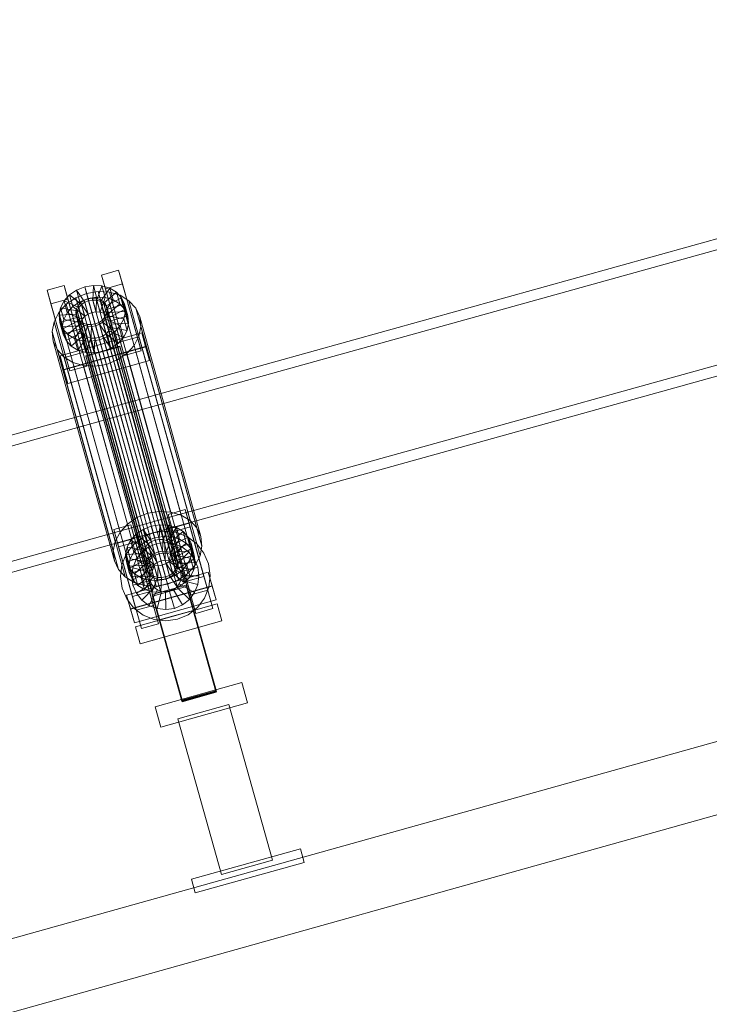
# Model space of a CAD drawing. Header units: millimetres. Extents: x -4738 to 65662, y -68080 to 6847.
# Tile 775 of 1056: x 7511 to 7902, y 1995 to 2552. Entities that reach past the tile are written whole.
import ezdxf

# ---------------------------------------------------------------- set-up
doc = ezdxf.new("R2010")
doc.units = ezdxf.units.MM
doc.layers.add('COTAS_P', color=1, linetype='Continuous', lineweight=0)
doc.layers.add('lateral_C01', color=7, linetype='Continuous', lineweight=0)
doc.dimstyles.new('R19_100', dxfattribs={"dimtxt": 250, "dimasz": 150, "dimexe": 150, "dimexo": 80, "dimgap": 100, "dimtad": 1, "dimtih": 1, "dimtoh": 1, "dimdsep": 46, "dimcen": 0.09, "dimadec": 0, "dimazin": 0, "dimtfac": 1, "dimtdec": 4, "dimtofl": 0, "dimtmove": 0, "dimatfit": 3, "dimfxl": 1, "dimtolj": 1, "dimtzin": 0, "dimarcsym": 0})

# ---------------------------------------------------------------- blocks, each defined once
blk = doc.blocks.new('DIM_R30_1')
at = {"layer": 'COTAS_P'}
for p, q in [((807.35, 1106.67), (9950.73, 3666.67)), ((9950.73, 3666.67), (9794.15, 3669.56)), ((9950.73, 3666.67), (9818.41, 3582.9)), ((10193.38, 2800), (9950.73, 3666.67)), ((807.35, 1106.67), (939.66, 1190.45)), ((1050, 240), (807.35, 1106.67)), ((807.35, 1106.67), (963.92, 1103.78))]:
    blk.add_line(p, q, dxfattribs=at)
blk.add_text('9495 P', height=250, rotation=15.6414, dxfattribs=at).set_placement((5352.08, 2482.97))

msp = doc.modelspace()

# ---------------------------------------------------------------- linework, layer by layer
at = {"layer": 'lateral_C01'}
for p, q in [((8144.954, 2494.743), (7566.897, 2333.96)), ((7568.505, 2328.179), (8146.562, 2488.963)), ((7585.341, 2267.648), (8163.398, 2428.431)), ((8165.006, 2422.651), (7586.949, 2261.867)), ((7557.752, 2407.707), (7567.382, 2410.403)), ((7559.904, 2399.971), (7557.752, 2407.707)), ((7557.752, 2407.707), (7568.385, 2369.853)), ((7567.382, 2410.403), (7569.534, 2402.667)), ((7578.015, 2372.549), (7567.382, 2410.403)), ((7526.937, 2399.079), (7536.567, 2401.775)), ((7536.567, 2401.775), (7538.719, 2394.039)), ((7547.2, 2363.921), (7536.567, 2401.775)), ((7543.607, 2399.198), (7548.2, 2401.034)), ((7548.2, 2401.034), (7553.078, 2401.849)), ((7550.415, 2393.148), (7548.2, 2401.034)), ((7548.2, 2401.034), (7550.044, 2394.403)), ((7552.726, 2393.534), (7553.078, 2401.849)), ((7553.078, 2401.849), (7557.912, 2401.588)), ((7553.078, 2401.849), (7554.923, 2395.218)), ((7555.015, 2393.41), (7557.912, 2401.588)), ((7557.912, 2401.588), (7562.37, 2400.268)), ((7557.912, 2401.588), (7559.756, 2394.957)), ((7569.534, 2402.667), (7559.904, 2399.971)), ((7569.534, 2402.667), (7580.167, 2364.812)), ((7529.089, 2391.343), (7526.937, 2399.079)), ((7526.937, 2399.079), (7537.57, 2361.225)), ((7536.495, 2393.023), (7539.615, 2396.465)), ((7539.615, 2396.465), (7543.607, 2399.198)), ((7546.348, 2390.984), (7539.615, 2396.465)), ((7539.615, 2396.465), (7541.46, 2389.834)), ((7543.102, 2394.785), (7549.241, 2397.24)), ((7548.24, 2392.278), (7543.607, 2399.198)), ((7543.607, 2399.198), (7545.452, 2392.566)), ((7549.241, 2397.24), (7555.763, 2398.33)), ((7549.241, 2397.24), (7583.824, 2272.905)), ((7554.923, 2395.218), (7550.044, 2394.403)), ((7554.923, 2395.218), (7554.57, 2386.903)), ((7559.756, 2394.957), (7554.923, 2395.218)), ((7555.763, 2398.33), (7562.225, 2397.98)), ((7555.763, 2398.33), (7590.346, 2273.995)), ((7559.756, 2394.957), (7556.86, 2386.779)), ((7557.127, 2392.785), (7562.37, 2400.268)), ((7558.917, 2391.7), (7566.149, 2397.978)), ((7564.214, 2393.636), (7559.756, 2394.957)), ((7570.537, 2362.116), (7559.904, 2399.971)), ((7560.264, 2390.231), (7568.992, 2394.876)), ((7562.225, 2397.98), (7568.184, 2396.215)), ((7562.225, 2397.98), (7596.808, 2273.645)), ((7562.37, 2400.268), (7566.149, 2397.978)), ((7562.37, 2400.268), (7564.214, 2393.636)), ((7566.149, 2397.978), (7568.992, 2394.876)), ((7566.149, 2397.978), (7567.994, 2391.347)), ((7568.184, 2396.215), (7573.237, 2393.155)), ((7568.184, 2396.215), (7602.768, 2271.88)), ((7568.992, 2394.876), (7570.705, 2391.173)), ((7568.992, 2394.876), (7570.836, 2388.245)), ((7538.719, 2394.039), (7529.089, 2391.343)), ((7539.722, 2353.488), (7529.089, 2391.343)), ((7533.594, 2386.53), (7537.765, 2391.132)), ((7534.459, 2389.106), (7536.495, 2393.023)), ((7544.87, 2389.353), (7536.495, 2393.023)), ((7536.495, 2393.023), (7538.339, 2386.392)), ((7537.765, 2391.132), (7543.102, 2394.785)), ((7537.765, 2391.132), (7572.348, 2266.797)), ((7541.46, 2389.834), (7538.339, 2386.392)), ((7538.719, 2394.039), (7549.352, 2356.185)), ((7545.452, 2392.566), (7541.46, 2389.834)), ((7541.46, 2389.834), (7548.193, 2384.352)), ((7543.102, 2394.785), (7577.685, 2270.45)), ((7543.599, 2388.603), (7544.563, 2390.458)), ((7544.87, 2389.353), (7543.906, 2387.497)), ((7544.563, 2390.458), (7546.041, 2392.089)), ((7544.563, 2390.458), (7584.679, 2246.23)), ((7546.348, 2390.984), (7544.87, 2389.353)), ((7546.715, 2382.722), (7544.87, 2389.353)), ((7550.044, 2394.403), (7545.452, 2392.566)), ((7545.452, 2392.566), (7550.084, 2385.647)), ((7546.041, 2392.089), (7547.932, 2393.383)), ((7546.041, 2392.089), (7586.157, 2247.86)), ((7548.24, 2392.278), (7546.348, 2390.984)), ((7548.193, 2384.352), (7546.348, 2390.984)), ((7547.932, 2393.383), (7550.107, 2394.253)), ((7547.932, 2393.383), (7588.048, 2249.155)), ((7550.415, 2393.148), (7548.24, 2392.278)), ((7550.084, 2385.647), (7548.24, 2392.278)), ((7550.044, 2394.403), (7552.259, 2386.517)), ((7550.107, 2394.253), (7552.418, 2394.639)), ((7550.107, 2394.253), (7590.224, 2250.025)), ((7552.726, 2393.534), (7550.415, 2393.148)), ((7552.259, 2386.517), (7550.415, 2393.148)), ((7552.418, 2394.639), (7554.708, 2394.515)), ((7552.418, 2394.639), (7592.535, 2250.411)), ((7555.015, 2393.41), (7552.726, 2393.534)), ((7554.57, 2386.903), (7552.726, 2393.534)), ((7554.708, 2394.515), (7556.82, 2393.89)), ((7554.708, 2394.515), (7594.824, 2250.287)), ((7557.127, 2392.785), (7555.015, 2393.41)), ((7556.86, 2386.779), (7555.015, 2393.41)), ((7556.82, 2393.89), (7558.61, 2392.806)), ((7556.82, 2393.89), (7596.936, 2249.662)), ((7558.917, 2391.7), (7557.127, 2392.785)), ((7558.971, 2386.153), (7557.127, 2392.785)), ((7558.61, 2392.806), (7559.956, 2391.336)), ((7558.61, 2392.806), (7598.726, 2248.577)), ((7560.264, 2390.231), (7558.917, 2391.7)), ((7560.762, 2385.069), (7558.917, 2391.7)), ((7564.214, 2393.636), (7558.971, 2386.153)), ((7559.956, 2391.336), (7560.768, 2389.582)), ((7559.956, 2391.336), (7600.073, 2247.108)), ((7561.075, 2388.477), (7560.264, 2390.231)), ((7562.108, 2383.6), (7560.264, 2390.231)), ((7567.994, 2391.347), (7560.762, 2385.069)), ((7560.768, 2389.582), (7560.988, 2387.662)), ((7600.884, 2245.353), (7560.768, 2389.582)), ((7570.705, 2391.173), (7561.075, 2388.477)), ((7567.994, 2391.347), (7564.214, 2393.636)), ((7570.836, 2388.245), (7567.994, 2391.347)), ((7572.549, 2384.542), (7570.705, 2391.173)), ((7570.705, 2391.173), (7571.171, 2387.12)), ((7573.237, 2393.155), (7577.037, 2389.008)), ((7573.237, 2393.155), (7607.82, 2268.82)), ((7530.872, 2381.293), (7533.594, 2386.53)), ((7533.594, 2386.53), (7568.177, 2262.196)), ((7533.646, 2384.98), (7534.459, 2389.106)), ((7543.521, 2385.543), (7533.646, 2384.98)), ((7533.646, 2384.98), (7535.491, 2378.349)), ((7534.112, 2380.927), (7533.646, 2384.98)), ((7543.906, 2387.497), (7534.459, 2389.106)), ((7534.459, 2389.106), (7536.303, 2382.474)), ((7538.339, 2386.392), (7536.303, 2382.474)), ((7538.339, 2386.392), (7546.715, 2382.722)), ((7543.214, 2386.648), (7543.599, 2388.603)), ((7543.434, 2384.729), (7543.214, 2386.648)), ((7543.214, 2386.648), (7583.33, 2242.42)), ((7544.246, 2382.974), (7543.434, 2384.729)), ((7543.434, 2384.729), (7583.551, 2240.5)), ((7543.906, 2387.497), (7543.521, 2385.543)), ((7545.365, 2378.912), (7543.521, 2385.543)), ((7543.521, 2385.543), (7543.742, 2383.623)), ((7543.599, 2388.603), (7583.715, 2244.374)), ((7545.75, 2380.866), (7543.906, 2387.497)), ((7546.715, 2382.722), (7548.193, 2384.352)), ((7548.193, 2384.352), (7550.084, 2385.647)), ((7550.084, 2385.647), (7552.259, 2386.517)), ((7552.259, 2386.517), (7554.57, 2386.903)), ((7554.57, 2386.903), (7556.86, 2386.779)), ((7556.86, 2386.779), (7558.971, 2386.153)), ((7559.639, 2383.852), (7558.161, 2382.222)), ((7558.971, 2386.153), (7560.762, 2385.069)), ((7560.603, 2385.708), (7559.639, 2383.852)), ((7559.639, 2383.852), (7599.755, 2239.624)), ((7559.946, 2382.747), (7560.911, 2384.603)), ((7560.988, 2387.662), (7560.603, 2385.708)), ((7560.603, 2385.708), (7600.72, 2241.48)), ((7560.762, 2385.069), (7562.108, 2383.6)), ((7560.911, 2384.603), (7561.296, 2386.557)), ((7560.911, 2384.603), (7570.358, 2382.994)), ((7562.755, 2377.971), (7560.911, 2384.603)), ((7560.988, 2387.662), (7601.105, 2243.434)), ((7561.075, 2388.477), (7562.919, 2381.845)), ((7561.296, 2386.557), (7561.075, 2388.477)), ((7561.296, 2386.557), (7571.171, 2387.12)), ((7563.14, 2379.926), (7561.296, 2386.557)), ((7570.836, 2388.245), (7562.108, 2383.6)), ((7562.919, 2381.845), (7572.549, 2384.542)), ((7571.171, 2387.12), (7570.358, 2382.994)), ((7572.549, 2384.542), (7570.836, 2388.245)), ((7571.171, 2387.12), (7573.015, 2380.489)), ((7573.015, 2380.489), (7572.549, 2384.542)), ((7577.037, 2389.008), (7579.327, 2384.057)), ((7577.037, 2389.008), (7611.62, 2264.673)), ((7579.327, 2384.057), (7579.95, 2378.639)), ((7613.91, 2259.722), (7579.327, 2384.057)), ((7529.785, 2375.778), (7530.872, 2381.293)), ((7530.872, 2381.293), (7565.455, 2256.959)), ((7543.742, 2383.623), (7534.112, 2380.927)), ((7534.112, 2380.927), (7535.956, 2374.296)), ((7535.825, 2377.224), (7534.112, 2380.927)), ((7536.303, 2382.474), (7535.491, 2378.349)), ((7535.491, 2378.349), (7545.365, 2378.912)), ((7535.491, 2378.349), (7535.956, 2374.296)), ((7544.553, 2381.869), (7535.825, 2377.224)), ((7536.303, 2382.474), (7545.75, 2380.866)), ((7545.9, 2380.4), (7538.668, 2374.122)), ((7547.69, 2379.315), (7542.447, 2371.832)), ((7545.586, 2376.992), (7543.742, 2383.623)), ((7543.742, 2383.623), (7544.553, 2381.869)), ((7545.592, 2381.505), (7544.246, 2382.974)), ((7544.246, 2382.974), (7584.362, 2238.746)), ((7546.397, 2375.238), (7544.553, 2381.869)), ((7544.553, 2381.869), (7545.9, 2380.4)), ((7545.365, 2378.912), (7545.75, 2380.866)), ((7545.586, 2376.992), (7545.365, 2378.912)), ((7547.382, 2380.421), (7545.592, 2381.505)), ((7545.592, 2381.505), (7585.709, 2237.277)), ((7545.75, 2380.866), (7546.715, 2382.722)), ((7547.744, 2373.769), (7545.9, 2380.4)), ((7545.9, 2380.4), (7547.69, 2379.315)), ((7549.802, 2378.69), (7546.905, 2370.512)), ((7549.494, 2379.795), (7547.382, 2380.421)), ((7547.382, 2380.421), (7587.499, 2236.192)), ((7549.534, 2372.684), (7547.69, 2379.315)), ((7547.69, 2379.315), (7549.802, 2378.69)), ((7551.784, 2379.671), (7549.494, 2379.795)), ((7549.494, 2379.795), (7589.61, 2235.567)), ((7551.646, 2372.059), (7549.802, 2378.69)), ((7549.802, 2378.69), (7552.091, 2378.566)), ((7552.091, 2378.566), (7551.738, 2370.251)), ((7554.095, 2380.058), (7551.784, 2379.671)), ((7551.784, 2379.671), (7591.9, 2235.443)), ((7552.091, 2378.566), (7554.402, 2378.952)), ((7553.935, 2371.935), (7552.091, 2378.566)), ((7556.27, 2380.927), (7554.095, 2380.058)), ((7554.095, 2380.058), (7594.211, 2235.829)), ((7554.402, 2378.952), (7556.577, 2379.822)), ((7554.402, 2378.952), (7556.617, 2371.066)), ((7556.246, 2372.321), (7554.402, 2378.952)), ((7558.161, 2382.222), (7556.27, 2380.927)), ((7556.27, 2380.927), (7596.386, 2236.699)), ((7556.577, 2379.822), (7558.468, 2381.117)), ((7556.577, 2379.822), (7561.209, 2372.902)), ((7558.422, 2373.191), (7556.577, 2379.822)), ((7558.161, 2382.222), (7598.277, 2237.993)), ((7558.468, 2381.117), (7559.946, 2382.747)), ((7558.468, 2381.117), (7565.201, 2375.635)), ((7560.313, 2374.485), (7558.468, 2381.117)), ((7559.946, 2382.747), (7568.322, 2379.077)), ((7561.791, 2376.116), (7559.946, 2382.747)), ((7562.108, 2383.6), (7562.919, 2381.845)), ((7563.14, 2379.926), (7562.755, 2377.971)), ((7562.919, 2381.845), (7563.14, 2379.926)), ((7573.015, 2380.489), (7563.14, 2379.926)), ((7568.322, 2379.077), (7565.201, 2375.635)), ((7570.358, 2382.994), (7568.322, 2379.077)), ((7568.322, 2379.077), (7570.166, 2372.446)), ((7570.358, 2382.994), (7572.202, 2376.363)), ((7572.202, 2376.363), (7573.015, 2380.489)), ((7579.95, 2378.639), (7578.863, 2373.124)), ((7579.95, 2378.639), (7614.533, 2254.304)), ((7530.408, 2370.36), (7529.785, 2375.778)), ((7529.785, 2375.778), (7564.368, 2251.443)), ((7534.238, 2361.993), (7580.461, 2374.935)), ((7535.825, 2377.224), (7537.669, 2370.593)), ((7538.668, 2374.122), (7535.825, 2377.224)), ((7535.956, 2374.296), (7545.586, 2376.992)), ((7535.956, 2374.296), (7537.669, 2370.593)), ((7537.669, 2370.593), (7546.397, 2375.238)), ((7538.668, 2374.122), (7540.512, 2367.49)), ((7542.447, 2371.832), (7538.668, 2374.122)), ((7540.512, 2367.49), (7547.744, 2373.769)), ((7544.291, 2365.201), (7549.534, 2372.684)), ((7546.397, 2375.238), (7545.586, 2376.992)), ((7547.744, 2373.769), (7546.397, 2375.238)), ((7549.534, 2372.684), (7547.744, 2373.769)), ((7551.646, 2372.059), (7549.534, 2372.684)), ((7558.422, 2373.191), (7556.246, 2372.321)), ((7561.209, 2372.902), (7556.617, 2371.066)), ((7560.313, 2374.485), (7558.422, 2373.191)), ((7563.054, 2366.271), (7558.422, 2373.191)), ((7561.791, 2376.116), (7560.313, 2374.485)), ((7567.046, 2369.004), (7560.313, 2374.485)), ((7565.201, 2375.635), (7561.209, 2372.902)), ((7561.209, 2372.902), (7563.054, 2366.271)), ((7562.755, 2377.971), (7561.791, 2376.116)), ((7570.166, 2372.446), (7561.791, 2376.116)), ((7572.202, 2376.363), (7562.755, 2377.971)), ((7565.201, 2375.635), (7567.046, 2369.004)), ((7570.166, 2372.446), (7572.202, 2376.363)), ((7578.863, 2373.124), (7576.142, 2367.887)), ((7578.863, 2373.124), (7613.446, 2248.789)), ((7580.461, 2374.935), (7582.613, 2367.198)), ((7582.676, 2367.048), (7580.461, 2374.935)), ((7532.698, 2365.409), (7530.408, 2370.36)), ((7530.408, 2370.36), (7564.991, 2246.025)), ((7582.613, 2367.198), (7536.39, 2354.257)), ((7582.676, 2367.048), (7536.453, 2354.107)), ((7537.669, 2370.593), (7540.512, 2367.49)), ((7540.512, 2367.49), (7544.291, 2365.201)), ((7542.447, 2371.832), (7544.291, 2365.201)), ((7546.905, 2370.512), (7542.447, 2371.832)), ((7546.905, 2370.512), (7548.75, 2363.881)), ((7551.738, 2370.251), (7546.905, 2370.512)), ((7548.75, 2363.881), (7551.646, 2372.059)), ((7548.761, 2362.022), (7568.021, 2367.415)), ((7568.089, 2367.17), (7548.83, 2361.777)), ((7553.935, 2371.935), (7551.646, 2372.059)), ((7556.617, 2371.066), (7551.738, 2370.251)), ((7551.738, 2370.251), (7553.583, 2363.62)), ((7553.583, 2363.62), (7553.935, 2371.935)), ((7556.246, 2372.321), (7553.935, 2371.935)), ((7558.462, 2364.435), (7556.246, 2372.321)), ((7556.617, 2371.066), (7558.462, 2364.435)), ((7563.054, 2366.271), (7567.046, 2369.004)), ((7567.046, 2369.004), (7570.166, 2372.446)), ((7568.021, 2367.415), (7568.089, 2367.17)), ((7622.652, 2172.304), (7568.021, 2367.415)), ((7568.089, 2367.17), (7622.721, 2172.059)), ((7578.015, 2372.549), (7568.385, 2369.853)), ((7568.385, 2369.853), (7570.537, 2362.116)), ((7576.142, 2367.887), (7571.97, 2363.285)), ((7576.142, 2367.887), (7610.725, 2243.552)), ((7580.167, 2364.812), (7578.015, 2372.549)), ((7582.613, 2367.198), (7584.828, 2359.312)), ((7584.828, 2359.312), (7582.676, 2367.048)), ((7536.498, 2361.262), (7532.698, 2365.409)), ((7532.698, 2365.409), (7567.281, 2241.074)), ((7536.39, 2354.257), (7534.238, 2361.993)), ((7534.238, 2361.993), (7536.453, 2354.107)), ((7547.2, 2363.921), (7537.57, 2361.225)), ((7544.291, 2365.201), (7548.75, 2363.881)), ((7549.352, 2356.185), (7547.2, 2363.921)), ((7548.75, 2363.881), (7553.583, 2363.62)), ((7548.83, 2361.777), (7548.761, 2362.022)), ((7603.393, 2166.912), (7548.761, 2362.022)), ((7603.462, 2166.666), (7548.83, 2361.777)), ((7553.583, 2363.62), (7558.462, 2364.435)), ((7558.462, 2364.435), (7563.054, 2366.271)), ((7571.97, 2363.285), (7566.633, 2359.632)), ((7570.537, 2362.116), (7580.167, 2364.812)), ((7571.97, 2363.285), (7606.553, 2238.95)), ((7541.551, 2358.202), (7536.498, 2361.262)), ((7536.498, 2361.262), (7571.081, 2236.927)), ((7537.57, 2361.225), (7539.722, 2353.488)), ((7538.605, 2346.371), (7584.828, 2359.312)), ((7539.722, 2353.488), (7549.352, 2356.185)), ((7547.511, 2356.437), (7541.551, 2358.202)), ((7541.551, 2358.202), (7576.134, 2233.867)), ((7553.972, 2356.087), (7547.511, 2356.437)), ((7547.511, 2356.437), (7582.094, 2232.102)), ((7560.494, 2357.177), (7553.972, 2356.087)), ((7553.972, 2356.087), (7588.555, 2231.753)), ((7566.633, 2359.632), (7560.494, 2357.177)), ((7560.494, 2357.177), (7595.077, 2232.842)), ((7566.633, 2359.632), (7601.216, 2235.297)), ((7538.605, 2346.371), (7536.39, 2354.257)), ((7536.453, 2354.107), (7538.605, 2346.371)), ((7566.897, 2333.96), (6622.738, 2071.346)), ((7585.341, 2267.648), (7566.897, 2333.96)), ((7566.897, 2333.96), (7568.505, 2328.179)), ((6624.345, 2065.566), (7568.505, 2328.179)), ((7568.505, 2328.179), (7586.949, 2261.867)), ((7217.04, 1951.095), (8372.601, 2274.634)), ((7583.824, 2272.905), (7577.685, 2270.45)), ((7590.346, 2273.995), (7583.824, 2272.905)), ((7596.808, 2273.645), (7590.346, 2273.995)), ((7595.41, 2272.32), (7605.039, 2275.016)), ((7602.768, 2271.88), (7596.808, 2273.645)), ((7605.039, 2275.016), (7607.191, 2267.28)), ((7615.672, 2237.162), (7605.039, 2275.016)), ((6641.182, 2005.035), (7585.341, 2267.648)), ((7572.348, 2266.797), (7568.177, 2262.196)), ((7577.685, 2270.45), (7572.348, 2266.797)), ((7597.561, 2264.584), (7595.41, 2272.32)), ((7595.41, 2272.32), (7606.042, 2234.466)), ((7607.191, 2267.28), (7597.561, 2264.584)), ((7607.82, 2268.82), (7602.768, 2271.88)), ((7607.191, 2267.28), (7617.824, 2229.426)), ((7611.62, 2264.673), (7607.82, 2268.82)), ((7586.949, 2261.867), (6642.79, 1999.254)), ((7564.595, 2263.693), (7574.224, 2266.389)), ((7566.746, 2255.956), (7564.595, 2263.693)), ((7564.595, 2263.693), (7575.227, 2225.838)), ((7568.177, 2262.196), (7565.455, 2256.959)), ((7574.224, 2266.389), (7576.376, 2258.652)), ((7584.857, 2228.534), (7574.224, 2266.389)), ((7577.272, 2261.079), (7581.265, 2263.811)), ((7580.852, 2259.261), (7586.949, 2261.867)), ((7581.265, 2263.811), (7585.857, 2265.647)), ((7585.897, 2256.891), (7581.265, 2263.811)), ((7581.265, 2263.811), (7583.109, 2257.18)), ((7585.857, 2265.647), (7590.736, 2266.463)), ((7588.072, 2257.761), (7585.857, 2265.647)), ((7585.857, 2265.647), (7587.701, 2259.016)), ((7586.949, 2261.867), (7593.513, 2262.806)), ((7590.383, 2258.147), (7590.736, 2266.463)), ((7590.736, 2266.463), (7595.569, 2266.201)), ((7590.736, 2266.463), (7592.58, 2259.831)), ((7592.672, 2258.023), (7595.569, 2266.201)), ((7593.513, 2262.806), (7600.096, 2262.014)), ((7594.784, 2257.398), (7600.027, 2264.881)), ((7595.569, 2266.201), (7600.027, 2264.881)), ((7595.569, 2266.201), (7597.413, 2259.57)), ((7596.574, 2256.314), (7603.806, 2262.592)), ((7608.194, 2226.729), (7597.561, 2264.584)), ((7598.189, 2262.522), (7607.819, 2265.218)), ((7598.189, 2262.522), (7611.13, 2216.299)), ((7600.027, 2264.881), (7603.806, 2262.592)), ((7600.027, 2264.881), (7601.871, 2258.25)), ((7600.096, 2262.014), (7606.25, 2259.546)), ((7603.806, 2262.592), (7606.649, 2259.49)), ((7603.806, 2262.592), (7605.651, 2255.961)), ((7620.76, 2218.996), (7607.819, 2265.218)), ((7613.91, 2259.722), (7611.62, 2264.673)), ((7565.455, 2256.959), (7564.368, 2251.443)), ((7576.376, 2258.652), (7566.746, 2255.956)), ((7577.379, 2218.102), (7566.746, 2255.956)), ((7567.374, 2253.894), (7577.004, 2256.59)), ((7572.116, 2253.719), (7574.152, 2257.636)), ((7574.152, 2257.636), (7577.272, 2261.079)), ((7582.527, 2253.966), (7574.152, 2257.636)), ((7574.152, 2257.636), (7575.996, 2251.005)), ((7575.637, 2255.166), (7580.852, 2259.261)), ((7576.376, 2258.652), (7587.009, 2220.798)), ((7589.945, 2210.368), (7577.004, 2256.59)), ((7584.006, 2255.597), (7577.272, 2261.079)), ((7577.272, 2261.079), (7579.117, 2254.447)), ((7583.109, 2257.18), (7579.117, 2254.447)), ((7587.701, 2259.016), (7583.109, 2257.18)), ((7583.109, 2257.18), (7587.741, 2250.26)), ((7585.897, 2256.891), (7584.006, 2255.597)), ((7584.114, 2253.755), (7588.675, 2255.704)), ((7588.072, 2257.761), (7585.897, 2256.891)), ((7587.741, 2250.26), (7585.897, 2256.891)), ((7592.58, 2259.831), (7587.701, 2259.016)), ((7587.701, 2259.016), (7589.916, 2251.13)), ((7590.383, 2258.147), (7588.072, 2257.761)), ((7589.916, 2251.13), (7588.072, 2257.761)), ((7588.675, 2255.704), (7593.585, 2256.407)), ((7591.371, 2246.075), (7588.675, 2255.704)), ((7592.672, 2258.023), (7590.383, 2258.147)), ((7592.227, 2251.516), (7590.383, 2258.147)), ((7592.58, 2259.831), (7592.227, 2251.516)), ((7597.413, 2259.57), (7592.58, 2259.831)), ((7594.784, 2257.398), (7592.672, 2258.023)), ((7594.517, 2251.392), (7592.672, 2258.023)), ((7593.697, 2246.407), (7593.585, 2256.407)), ((7593.585, 2256.407), (7598.509, 2255.814)), ((7597.413, 2259.57), (7594.517, 2251.392)), ((7596.574, 2256.314), (7594.784, 2257.398)), ((7596.628, 2250.767), (7594.784, 2257.398)), ((7596.029, 2246.127), (7598.509, 2255.814)), ((7597.921, 2254.844), (7596.574, 2256.314)), ((7598.419, 2249.682), (7596.574, 2256.314)), ((7601.871, 2258.25), (7596.628, 2250.767)), ((7601.871, 2258.25), (7597.413, 2259.57)), ((7597.921, 2254.844), (7606.649, 2259.49)), ((7605.651, 2255.961), (7598.419, 2249.682)), ((7598.509, 2255.814), (7603.113, 2253.968)), ((7608.362, 2255.786), (7598.732, 2253.09)), ((7605.651, 2255.961), (7601.871, 2258.25)), ((7608.494, 2252.858), (7605.651, 2255.961)), ((7606.25, 2259.546), (7611.556, 2255.568)), ((7606.649, 2259.49), (7608.362, 2255.786)), ((7606.649, 2259.49), (7608.494, 2252.858)), ((7610.206, 2249.155), (7608.362, 2255.786)), ((7608.362, 2255.786), (7608.828, 2251.733)), ((7614.533, 2254.304), (7613.91, 2259.722)), ((7564.368, 2251.443), (7564.991, 2246.025)), ((7567.374, 2253.894), (7580.315, 2207.672)), ((7571.303, 2249.593), (7572.116, 2253.719)), ((7581.178, 2250.156), (7571.303, 2249.593)), ((7571.66, 2249.861), (7575.637, 2255.166)), ((7581.563, 2252.111), (7572.116, 2253.719)), ((7572.116, 2253.719), (7573.96, 2247.088)), ((7575.996, 2251.005), (7573.96, 2247.088)), ((7579.117, 2254.447), (7575.996, 2251.005)), ((7575.996, 2251.005), (7584.372, 2247.335)), ((7577.238, 2246.723), (7580.213, 2250.692)), ((7579.117, 2254.447), (7585.85, 2248.966)), ((7580.213, 2250.692), (7584.114, 2253.755)), ((7587.363, 2243.7), (7580.213, 2250.692)), ((7581.563, 2252.111), (7581.178, 2250.156)), ((7583.023, 2243.525), (7581.178, 2250.156)), ((7581.178, 2250.156), (7581.399, 2248.237)), ((7582.527, 2253.966), (7581.563, 2252.111)), ((7583.407, 2245.48), (7581.563, 2252.111)), ((7584.006, 2255.597), (7582.527, 2253.966)), ((7584.372, 2247.335), (7582.527, 2253.966)), ((7585.85, 2248.966), (7584.006, 2255.597)), ((7589.21, 2245.151), (7584.114, 2253.755)), ((7585.85, 2248.966), (7587.741, 2250.26)), ((7587.741, 2250.26), (7589.916, 2251.13)), ((7589.916, 2251.13), (7592.227, 2251.516)), ((7592.535, 2250.411), (7590.224, 2250.025)), ((7592.227, 2251.516), (7594.517, 2251.392)), ((7594.824, 2250.287), (7592.535, 2250.411)), ((7594.517, 2251.392), (7596.628, 2250.767)), ((7596.936, 2249.662), (7594.824, 2250.287)), ((7596.628, 2250.767), (7598.419, 2249.682)), ((7598.732, 2253.09), (7597.921, 2254.844)), ((7599.765, 2248.213), (7597.921, 2254.844)), ((7598.21, 2245.252), (7603.113, 2253.968)), ((7598.568, 2249.216), (7598.953, 2251.17)), ((7598.732, 2253.09), (7600.577, 2246.459)), ((7598.953, 2251.17), (7598.732, 2253.09)), ((7598.953, 2251.17), (7608.828, 2251.733)), ((7600.797, 2244.539), (7598.953, 2251.17)), ((7608.494, 2252.858), (7599.765, 2248.213)), ((7600.09, 2243.843), (7607.081, 2250.992)), ((7603.113, 2253.968), (7607.081, 2250.992)), ((7607.081, 2250.992), (7610.145, 2247.091)), ((7608.828, 2251.733), (7608.015, 2247.608)), ((7610.206, 2249.155), (7608.494, 2252.858)), ((7608.828, 2251.733), (7610.672, 2245.102)), ((7611.556, 2255.568), (7615.651, 2250.353)), ((7613.446, 2248.789), (7614.533, 2254.304)), ((7615.651, 2250.353), (7618.257, 2244.256)), ((7564.991, 2246.025), (7567.281, 2241.074)), ((7569.191, 2243.707), (7571.66, 2249.861)), ((7571.303, 2249.593), (7573.148, 2242.962)), ((7571.769, 2245.541), (7571.303, 2249.593)), ((7581.399, 2248.237), (7571.769, 2245.541)), ((7571.769, 2245.541), (7573.614, 2238.909)), ((7573.482, 2241.837), (7571.769, 2245.541)), ((7573.96, 2247.088), (7573.148, 2242.962)), ((7582.21, 2246.482), (7573.482, 2241.837)), ((7573.96, 2247.088), (7583.407, 2245.48)), ((7575.391, 2242.12), (7577.238, 2246.723)), ((7583.557, 2245.013), (7576.325, 2238.735)), ((7585.953, 2241.82), (7577.238, 2246.723)), ((7583.243, 2241.606), (7581.399, 2248.237)), ((7581.399, 2248.237), (7582.21, 2246.482)), ((7584.054, 2239.851), (7582.21, 2246.482)), ((7582.21, 2246.482), (7583.557, 2245.013)), ((7583.023, 2243.525), (7583.407, 2245.48)), ((7583.407, 2245.48), (7584.372, 2247.335)), ((7585.401, 2238.382), (7583.557, 2245.013)), ((7583.557, 2245.013), (7585.347, 2243.929)), ((7584.679, 2246.23), (7583.715, 2244.374)), ((7584.372, 2247.335), (7585.85, 2248.966)), ((7586.157, 2247.86), (7584.679, 2246.23)), ((7588.048, 2249.155), (7586.157, 2247.86)), ((7587.363, 2243.7), (7589.21, 2245.151)), ((7590.224, 2250.025), (7588.048, 2249.155)), ((7589.21, 2245.151), (7591.371, 2246.075)), ((7591.371, 2246.075), (7593.697, 2246.407)), ((7593.697, 2246.407), (7596.029, 2246.127)), ((7594.234, 2244.435), (7596.125, 2245.73)), ((7596.029, 2246.127), (7598.21, 2245.252)), ((7596.125, 2245.73), (7597.603, 2247.36)), ((7596.125, 2245.73), (7602.859, 2240.248)), ((7597.97, 2239.099), (7596.125, 2245.73)), ((7598.726, 2248.577), (7596.936, 2249.662)), ((7597.603, 2247.36), (7598.568, 2249.216)), ((7597.603, 2247.36), (7605.979, 2243.69)), ((7599.448, 2240.729), (7597.603, 2247.36)), ((7598.21, 2245.252), (7600.09, 2243.843)), ((7598.419, 2249.682), (7599.765, 2248.213)), ((7598.568, 2249.216), (7608.015, 2247.608)), ((7600.412, 2242.585), (7598.568, 2249.216)), ((7600.073, 2247.108), (7598.726, 2248.577)), ((7599.765, 2248.213), (7600.577, 2246.459)), ((7600.884, 2245.353), (7600.073, 2247.108)), ((7600.797, 2244.539), (7600.412, 2242.585)), ((7600.577, 2246.459), (7610.206, 2249.155)), ((7600.577, 2246.459), (7600.797, 2244.539)), ((7610.672, 2245.102), (7600.797, 2244.539)), ((7601.105, 2243.434), (7600.884, 2245.353)), ((7601.541, 2241.995), (7610.145, 2247.091)), ((7608.015, 2247.608), (7605.979, 2243.69)), ((7608.015, 2247.608), (7609.859, 2240.976)), ((7609.859, 2240.976), (7610.672, 2245.102)), ((7610.145, 2247.091), (7612.094, 2242.531)), ((7610.672, 2245.102), (7610.206, 2249.155)), ((7610.725, 2243.552), (7613.446, 2248.789)), ((7567.281, 2241.074), (7571.081, 2236.927)), ((7568.399, 2237.123), (7569.191, 2243.707)), ((7571.895, 2226.607), (7618.118, 2239.548)), ((7573.148, 2242.962), (7583.023, 2243.525)), ((7573.148, 2242.962), (7573.614, 2238.909)), ((7573.482, 2241.837), (7575.326, 2235.206)), ((7576.325, 2238.735), (7573.482, 2241.837)), ((7573.614, 2238.909), (7583.243, 2241.606)), ((7574.799, 2237.195), (7575.391, 2242.12)), ((7575.326, 2235.206), (7584.054, 2239.851)), ((7585.079, 2239.64), (7575.391, 2242.12)), ((7585.347, 2243.929), (7580.104, 2236.446)), ((7583.243, 2241.606), (7583.023, 2243.525)), ((7584.054, 2239.851), (7583.243, 2241.606)), ((7583.715, 2244.374), (7583.33, 2242.42)), ((7583.33, 2242.42), (7583.551, 2240.5)), ((7583.551, 2240.5), (7584.362, 2238.746)), ((7585.401, 2238.382), (7584.054, 2239.851)), ((7587.459, 2243.303), (7584.562, 2235.125)), ((7584.798, 2237.307), (7585.079, 2239.64)), ((7585.079, 2239.64), (7585.953, 2241.82)), ((7587.191, 2237.297), (7585.347, 2243.929)), ((7585.347, 2243.929), (7587.459, 2243.303)), ((7585.953, 2241.82), (7587.363, 2243.7)), ((7589.303, 2236.672), (7587.459, 2243.303)), ((7587.459, 2243.303), (7589.748, 2243.179)), ((7589.748, 2243.179), (7589.395, 2234.864)), ((7589.748, 2243.179), (7592.059, 2243.566)), ((7591.593, 2236.548), (7589.748, 2243.179)), ((7592.059, 2243.566), (7594.234, 2244.435)), ((7592.059, 2243.566), (7594.274, 2235.679)), ((7593.904, 2236.934), (7592.059, 2243.566)), ((7594.234, 2244.435), (7598.866, 2237.516)), ((7596.079, 2237.804), (7594.234, 2244.435)), ((7597.97, 2239.099), (7596.079, 2237.804)), ((7599.448, 2240.729), (7597.97, 2239.099)), ((7604.703, 2233.617), (7597.97, 2239.099)), ((7598.277, 2237.993), (7599.755, 2239.624)), ((7602.859, 2240.248), (7598.866, 2237.516)), ((7600.412, 2242.585), (7599.448, 2240.729)), ((7607.823, 2237.059), (7599.448, 2240.729)), ((7599.755, 2239.624), (7600.72, 2241.48)), ((7600.09, 2243.843), (7601.541, 2241.995)), ((7609.859, 2240.976), (7600.412, 2242.585)), ((7600.72, 2241.48), (7601.105, 2243.434)), ((7601.216, 2235.297), (7606.553, 2238.95)), ((7601.541, 2241.995), (7602.464, 2239.834)), ((7612.094, 2242.531), (7602.464, 2239.834)), ((7602.464, 2239.834), (7602.797, 2237.509)), ((7605.979, 2243.69), (7602.859, 2240.248)), ((7602.859, 2240.248), (7604.703, 2233.617)), ((7605.979, 2243.69), (7607.823, 2237.059)), ((7606.553, 2238.95), (7610.725, 2243.552)), ((7607.823, 2237.059), (7609.859, 2240.976)), ((7612.094, 2242.531), (7612.796, 2237.62)), ((7618.118, 2239.548), (7620.27, 2231.812)), ((7620.333, 2231.662), (7618.118, 2239.548)), ((7618.257, 2244.256), (7619.196, 2237.692)), ((7227.824, 1912.577), (8383.386, 2236.115)), ((7569.338, 2230.56), (7568.399, 2237.123)), ((7571.081, 2236.927), (7576.134, 2233.867)), ((7573.614, 2238.909), (7575.326, 2235.206)), ((7584.798, 2237.307), (7574.799, 2237.195)), ((7575.501, 2232.285), (7574.799, 2237.195)), ((7575.326, 2235.206), (7578.169, 2232.104)), ((7585.131, 2234.981), (7575.501, 2232.285)), ((7576.134, 2233.867), (7582.094, 2232.102)), ((7576.325, 2238.735), (7578.169, 2232.104)), ((7580.104, 2236.446), (7576.325, 2238.735)), ((7578.169, 2232.104), (7585.401, 2238.382)), ((7580.104, 2236.446), (7581.948, 2229.815)), ((7584.562, 2235.125), (7580.104, 2236.446)), ((7581.948, 2229.815), (7587.191, 2237.297)), ((7584.362, 2238.746), (7585.709, 2237.277)), ((7584.562, 2235.125), (7586.407, 2228.494)), ((7589.395, 2234.864), (7584.562, 2235.125)), ((7585.131, 2234.981), (7584.798, 2237.307)), ((7586.054, 2232.821), (7585.131, 2234.981)), ((7587.191, 2237.297), (7585.401, 2238.382)), ((7585.709, 2237.277), (7587.499, 2236.192)), ((7586.407, 2228.494), (7589.303, 2236.672)), ((7589.303, 2236.672), (7587.191, 2237.297)), ((7587.499, 2236.192), (7589.61, 2235.567)), ((7591.593, 2236.548), (7589.303, 2236.672)), ((7594.274, 2235.679), (7589.395, 2234.864)), ((7589.395, 2234.864), (7591.24, 2228.233)), ((7589.61, 2235.567), (7591.9, 2235.443)), ((7591.24, 2228.233), (7591.593, 2236.548)), ((7593.904, 2236.934), (7591.593, 2236.548)), ((7591.9, 2235.443), (7594.211, 2235.829)), ((7596.079, 2237.804), (7593.904, 2236.934)), ((7596.119, 2229.048), (7593.904, 2236.934)), ((7594.211, 2235.829), (7596.386, 2236.699)), ((7598.866, 2237.516), (7594.274, 2235.679)), ((7594.274, 2235.679), (7596.119, 2229.048)), ((7595.077, 2232.842), (7601.216, 2235.297)), ((7600.711, 2230.885), (7596.079, 2237.804)), ((7596.386, 2236.699), (7598.277, 2237.993)), ((7598.866, 2237.516), (7600.711, 2230.885)), ((7600.711, 2230.885), (7604.703, 2233.617)), ((7602.516, 2235.176), (7601.642, 2232.995)), ((7602.797, 2237.509), (7602.516, 2235.176)), ((7602.516, 2235.176), (7612.204, 2232.696)), ((7602.797, 2237.509), (7612.796, 2237.62)), ((7604.703, 2233.617), (7607.823, 2237.059)), ((7615.672, 2237.162), (7606.042, 2234.466)), ((7606.042, 2234.466), (7608.194, 2226.729)), ((7612.796, 2237.62), (7612.204, 2232.696)), ((7617.824, 2229.426), (7615.672, 2237.162)), ((7619.196, 2237.692), (7618.404, 2231.109)), ((7571.944, 2224.462), (7569.338, 2230.56)), ((7620.27, 2231.812), (7574.047, 2218.87)), ((7620.333, 2231.662), (7574.111, 2218.72)), ((7584.857, 2228.534), (7575.227, 2225.838)), ((7577.45, 2227.724), (7575.501, 2232.285)), ((7586.054, 2232.821), (7577.45, 2227.724)), ((7578.169, 2232.104), (7581.948, 2229.815)), ((7587.505, 2230.973), (7580.514, 2223.823)), ((7581.948, 2229.815), (7586.407, 2228.494)), ((7582.094, 2232.102), (7588.555, 2231.753)), ((7589.385, 2229.564), (7584.482, 2220.848)), ((7587.009, 2220.798), (7584.857, 2228.534)), ((7587.505, 2230.973), (7586.054, 2232.821)), ((7586.341, 2226.912), (7605.6, 2232.306)), ((7586.407, 2228.494), (7591.24, 2228.233)), ((7605.824, 2231.506), (7586.565, 2226.113)), ((7589.385, 2229.564), (7587.505, 2230.973)), ((7588.555, 2231.753), (7595.077, 2232.842)), ((7591.565, 2228.689), (7589.086, 2219.001)), ((7591.565, 2228.689), (7589.385, 2229.564)), ((7591.24, 2228.233), (7596.119, 2229.048)), ((7593.898, 2228.408), (7591.565, 2228.689)), ((7596.224, 2228.741), (7593.898, 2228.408)), ((7593.898, 2228.408), (7594.01, 2218.409)), ((7596.119, 2229.048), (7600.711, 2230.885)), ((7598.384, 2229.664), (7596.224, 2228.741)), ((7596.224, 2228.741), (7598.92, 2219.111)), ((7600.232, 2231.115), (7598.384, 2229.664)), ((7598.384, 2229.664), (7603.481, 2221.061)), ((7601.642, 2232.995), (7600.232, 2231.115)), ((7600.232, 2231.115), (7607.382, 2224.124)), ((7601.642, 2232.995), (7610.357, 2228.093)), ((7605.6, 2232.306), (7605.824, 2231.506)), ((7622.344, 2172.517), (7605.6, 2232.306)), ((7605.824, 2231.506), (7622.567, 2171.717)), ((7610.357, 2228.093), (7607.382, 2224.124)), ((7608.194, 2226.729), (7617.824, 2229.426)), ((7612.204, 2232.696), (7610.357, 2228.093)), ((7618.404, 2231.109), (7615.935, 2224.955)), ((7620.27, 2231.812), (7622.485, 2223.925)), ((7622.485, 2223.925), (7620.333, 2231.662)), ((7574.047, 2218.87), (7571.895, 2226.607)), ((7571.895, 2226.607), (7574.111, 2218.72)), ((7576.039, 2219.247), (7571.944, 2224.462)), ((7575.227, 2225.838), (7577.379, 2218.102)), ((7576.262, 2210.984), (7622.485, 2223.925)), ((7580.514, 2223.823), (7577.45, 2227.724)), ((7584.482, 2220.848), (7580.514, 2223.823)), ((7586.565, 2226.113), (7586.341, 2226.912)), ((7603.084, 2167.124), (7586.341, 2226.912)), ((7603.308, 2166.324), (7586.565, 2226.113)), ((7607.382, 2224.124), (7603.481, 2221.061)), ((7615.935, 2224.955), (7611.958, 2219.649)), ((7576.262, 2210.984), (7574.047, 2218.87)), ((7574.111, 2218.72), (7576.262, 2210.984)), ((7581.344, 2215.27), (7576.039, 2219.247)), ((7576.887, 2208.789), (7623.11, 2221.73)), ((7577.379, 2218.102), (7587.009, 2220.798)), ((7589.086, 2219.001), (7584.482, 2220.848)), ((7594.01, 2218.409), (7589.086, 2219.001)), ((7609.628, 2217.956), (7590.369, 2212.563)), ((7598.92, 2219.111), (7594.01, 2218.409)), ((7603.481, 2221.061), (7598.92, 2219.111)), ((7611.958, 2219.649), (7606.743, 2215.554)), ((7609.628, 2217.956), (7622.462, 2172.118)), ((7611.13, 2216.299), (7620.76, 2218.996)), ((7625.806, 2212.101), (7623.11, 2221.73)), ((7579.583, 2199.159), (7625.806, 2212.101)), ((7587.498, 2212.801), (7581.344, 2215.27)), ((7594.082, 2212.009), (7587.498, 2212.801)), ((7603.203, 2166.726), (7590.369, 2212.563)), ((7600.646, 2212.948), (7594.082, 2212.009)), ((7606.743, 2215.554), (7600.646, 2212.948)), ((7576.887, 2208.789), (7579.583, 2199.159)), ((7580.315, 2207.672), (7589.945, 2210.368)), ((7588.103, 2163.537), (7637.022, 2177.234)), ((7622.344, 2172.517), (7603.084, 2167.124)), ((7622.462, 2172.118), (7603.203, 2166.726)), ((7622.652, 2172.304), (7603.393, 2166.912)), ((7622.567, 2171.717), (7622.344, 2172.517)), ((7622.721, 2172.059), (7622.652, 2172.304)), ((7640.257, 2165.678), (7637.022, 2177.234)), ((7603.084, 2167.124), (7603.308, 2166.324)), ((7603.308, 2166.324), (7622.567, 2171.717)), ((7603.393, 2166.912), (7603.462, 2166.666)), ((7603.462, 2166.666), (7622.721, 2172.059)), ((7588.103, 2163.537), (7591.339, 2151.981)), ((7591.339, 2151.981), (7640.257, 2165.678)), ((7600.814, 2156.711), (7629.703, 2164.8)), ((7654.381, 2076.659), (7629.703, 2164.8)), ((7600.814, 2156.711), (7625.492, 2068.571)), ((7608.583, 2065.913), (7670.212, 2083.169)), ((7672.369, 2075.465), (7670.212, 2083.169)), ((7610.739, 2058.209), (7672.369, 2075.465)), ((7625.492, 2068.571), (7654.381, 2076.659)), ((7608.583, 2065.913), (7610.739, 2058.209))]:
    msp.add_line(p, q, dxfattribs=at)

# ---------------------------------------------------------------- dimensions: what is measured, and where the dimension line sits
at = {"layer": 'COTAS_P'}
dim = msp.add_aligned_dim(p1=(1050, 240), p2=(10193.381, 2800), distance=900, text='<> P', dimstyle='R19_100', dxfattribs=at)
dim.commit()
dim.dimension.update_dxf_attribs({"geometry": 'DIM_R30_1', "text_midpoint": (5379.037, 2386.671)})

doc.saveas('drawing.dxf')
